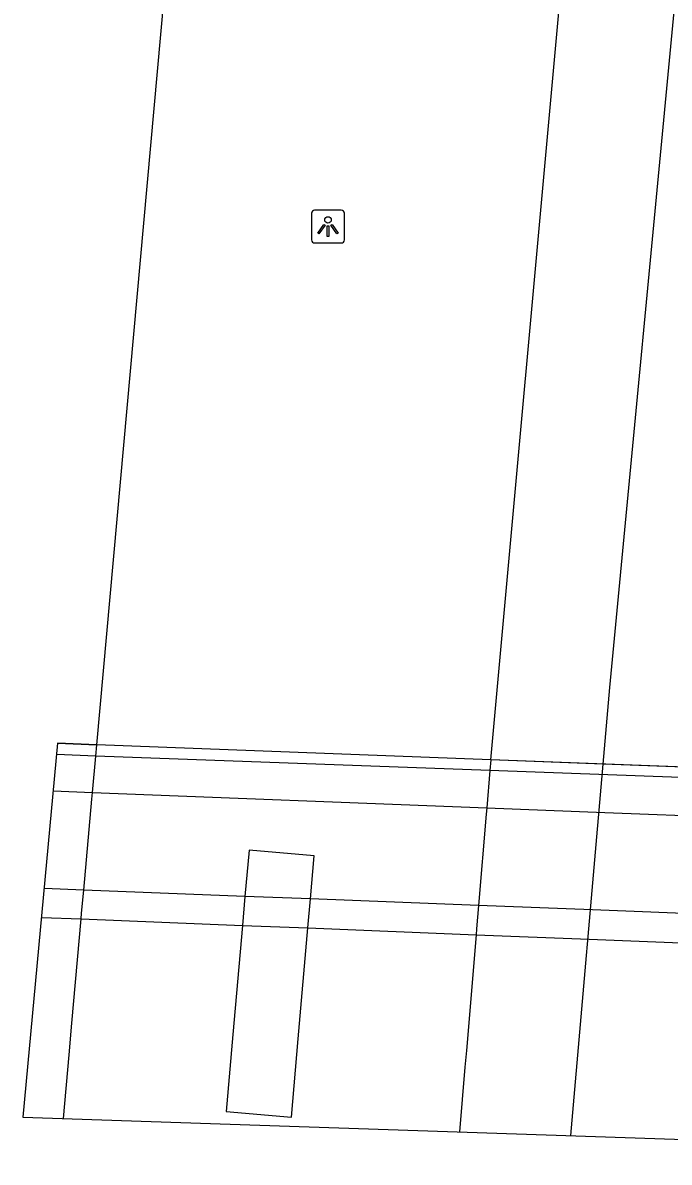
# Model space of a CAD drawing. Extents: x 161928 to 163055, y 386475 to 387428.
# Drawn here: x 161927.69 to 161947.33, y 386519.19 to 386553.82 of the extents above; entities that cross this region are included whole.
import ezdxf

# ---------------------------------------------------------------- set-up
doc = ezdxf.new("R2010")
doc.units = 0
for name, color, linetype in [('IMGEO_Dek', 7, 'Continuous'), ('IMGEO_Fietspad_gesloten', 7, 'Continuous'), ('IMGEO_Lichtpunt', 7, 'Continuous'), ('IMGEO_Muur', 7, 'Continuous'), ('IMGEO_Pijler', 7, 'Continuous'), ('IMGEO_Rijbaan_regionaal_gesloten', 7, 'Continuous')]:
    doc.layers.add(name, color=color, linetype=linetype)

msp = doc.modelspace()

# ---------------------------------------------------------------- linework, layer by layer
at = {"layer": 'IMGEO_Dek'}
msp.add_lwpolyline([(161928.749, 386531.924), (161927.693, 386520.564), (161968.189, 386519.194), (161968.314, 386520.705), (161968.697, 386525.04), (161968.775, 386525.93), (161969.037, 386528.91), (161969.141, 386530.089), (161969.162, 386530.389), (161960.44, 386530.72), (161960.009, 386530.737), (161952.113, 386531.036), (161941.907, 386531.424), (161929.937, 386531.879)], close=True, dxfattribs=at)
at = {"layer": 'IMGEO_Fietspad_gesloten'}
for points in [[(161928.615, 386530.478), (161929.808, 386530.431), (161941.785, 386529.964), (161945.369, 386529.824), (161949.094, 386529.679), (161952.002, 386529.566), (161959.881, 386529.259), (161960.308, 386529.242), (161967.961, 386528.944), (161969.037, 386528.91)], [(161968.775, 386525.93), (161967.698, 386525.97), (161960.043, 386526.27), (161959.622, 386526.286), (161954.938, 386526.469), (161952.949, 386526.547), (161951.777, 386526.593), (161948.787, 386526.71), (161945.003, 386526.859), (161941.536, 386526.994), (161936.433, 386527.194), (161934.443, 386527.272), (161929.544, 386527.464), (161928.339, 386527.511)]]:
    msp.add_lwpolyline(points, dxfattribs=at)
at = {"layer": 'IMGEO_Lichtpunt'}
for p, q in [((161937.367, 386548.125), (161936.559, 386548.125)), ((161937.367, 386548.125), (161936.559, 386548.125)), ((161936.465, 386548.03), (161936.465, 386547.223)), ((161936.465, 386548.03), (161936.465, 386547.223)), ((161937.461, 386547.223), (161937.461, 386548.03)), ((161937.461, 386547.223), (161937.461, 386548.03)), ((161936.559, 386547.129), (161937.367, 386547.129)), ((161936.559, 386547.129), (161937.367, 386547.129))]:
    msp.add_line(p, q, dxfattribs=at)
for points in [[(161936.839, 386547.694), (161936.878, 386547.666), (161936.69, 386547.404), (161936.652, 386547.431), (161936.839, 386547.694)], [(161936.941, 386547.646), (161936.988, 386547.646), (161936.988, 386547.324), (161936.941, 386547.324), (161936.941, 386547.646)], [(161937.051, 386547.666), (161937.089, 386547.693), (161937.276, 386547.431), (161937.237, 386547.403), (161937.051, 386547.666)]]:
    msp.add_lwpolyline(points, dxfattribs=at)
msp.add_circle((161936.964, 386547.828), 0.0994, dxfattribs=at)
for centre, start, end in [((161936.559, 386548.03), 90, 180), ((161936.559, 386548.03), 90, 180), ((161937.367, 386548.03), 0, 90), ((161937.367, 386548.03), 0, 90), ((161936.559, 386547.223), 180, 270), ((161936.559, 386547.223), 180, 270), ((161937.367, 386547.223), 270, 0), ((161937.367, 386547.223), 270, 360)]:
    msp.add_arc(centre, 0.0946, start, end, dxfattribs=at)
at = {"layer": 'IMGEO_Muur'}
msp.add_lwpolyline([(161969.141, 386530.089), (161968.065, 386530.129), (161960.413, 386530.411), (161959.982, 386530.427), (161952.089, 386530.719), (161941.88, 386531.096), (161929.907, 386531.538), (161928.717, 386531.582)], dxfattribs=at)
at = {"layer": 'IMGEO_Pijler'}
msp.add_lwpolyline([(161936.356, 386526.312), (161936.433, 386527.194), (161936.548, 386528.508), (161934.566, 386528.676), (161934.443, 386527.272), (161934.366, 386526.391), (161934.075, 386523.077), (161933.87, 386520.735), (161935.852, 386520.567), (161936.06, 386522.94)], close=True, dxfattribs=at)
at = {"layer": 'IMGEO_Rijbaan_regionaal_gesloten'}
for points in [[(161929.937, 386531.879), (161934.298, 386580.219), (161940.878, 386644.971), (161946.754, 386700.217), (161952.285, 386750), (161957.198, 386794.248), (161977.058, 386973.104), (161980.16, 387000), (161985.65, 387049.083)], [(161941.907, 386531.424), (161945.107, 386566.558), (161946.624, 386581.642), (161954.623, 386661.189), (161958.808, 386699.805), (161959.153, 386702.875), (161964.445, 386750), (161969.178, 386792.92), (161972.992, 386827.508), (161975.047, 386846.144), (161978.27, 386876.664), (161983.933, 386925.263), (161992.176, 387000), (161994.104, 387017.005), (161997.606, 387047.891)], [(161945.326, 386531.294), (161945.53, 386533.621), (161952.774, 386609.984), (161961.616, 386696.605), (161966.123, 386736.258), (161972.435, 386792.338), (161984.427, 386899.765), (161995.601, 387000.147), (162000.892, 387047.542)], [(161928.749, 386531.924), (161929.937, 386531.879)], [(161928.926, 386520.522), (161929.098, 386522.458), (161929.183, 386523.416), (161929.466, 386526.586), (161929.481, 386526.759), (161929.544, 386527.464), (161929.79, 386530.23), (161929.808, 386530.431), (161929.907, 386531.538), (161929.937, 386531.879)], [(161941.907, 386531.424), (161941.88, 386531.096), (161941.785, 386529.964), (161941.768, 386529.767), (161941.536, 386526.994), (161941.477, 386526.282), (161941.462, 386526.108), (161941.168, 386522.586), (161941.126, 386522.085), (161940.962, 386520.115)], [(161945.326, 386531.294), (161941.907, 386531.424)], [(161944.337, 386520.001), (161945.326, 386531.294)], [(161948.86, 386531.16), (161945.326, 386531.294)], [(161928.257, 386526.634), (161929.466, 386526.586), (161934.366, 386526.391), (161936.356, 386526.312), (161941.462, 386526.108), (161944.894, 386525.972), (161948.695, 386525.821), (161951.71, 386525.701), (161952.868, 386525.655), (161954.857, 386525.576), (161959.544, 386525.389), (161959.964, 386525.372), (161966.736, 386525.103), (161968.697, 386525.04)]]:
    msp.add_lwpolyline(points, dxfattribs=at)

doc.saveas('drawing.dxf')
